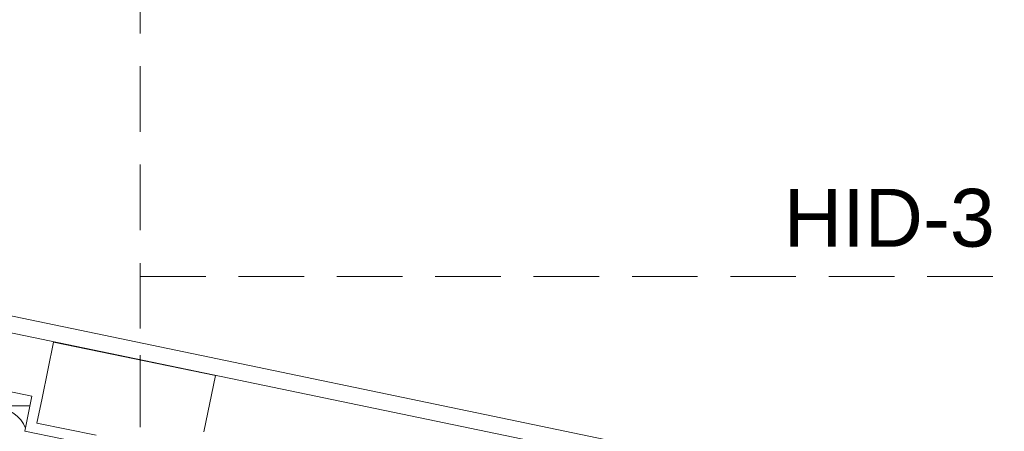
# Model space of a CAD drawing. Header units: millimetres. Extents: x 567 to 934, y -1 to 364.
# Tile 713 of 1056: x 780.55 to 785.32, y 111.75 to 113.74. Entities that reach past the tile are written whole.
import ezdxf

# ---------------------------------------------------------------- set-up
doc = ezdxf.new("R2010")
doc.units = ezdxf.units.MM
doc.header["$MEASUREMENT"] = 0
doc.linetypes.add('HIDDEN2', pattern=[0.47625, 0.3175, -0.15875])
doc.linetypes.add('NULL', pattern=[0])
for name, color, linetype, lineweight in [('A-ANNO-SYMB', 7, 'Continuous', 9), ('A-WALL', 7, 'Continuous', 25), ('ARQ-ALV-REB', 7, 'Continuous', 18), ('C-PROP-LINE', 7, 'Continuous', 25), ('Caixas e Ralos - TIGRE', 7, 'Continuous', 13), ('DI-Detalhes', 1, 'HIDDEN2', 9), ('Peças hidrossanitárias', 7, 'Continuous', 13), ('S-COLS', 7, 'Continuous', 13), ('Textos', 7, 'Continuous', 9)]:
    doc.layers.add(name, color=color, linetype=linetype, lineweight=lineweight)
doc.styles.add('Arial', font='arial.ttf')

msp = doc.modelspace()

# ---------------------------------------------------------------- linework, layer by layer
at = {"layer": 'A-ANNO-SYMB', "color": 8, "linetype": 'Continuous', "lineweight": 5}
msp.add_line((774.3626, 113.5819), (788.112, 110.728), dxfattribs=at)
at = {"layer": 'A-WALL', "color": 8, "lineweight": 5}
for p, q in [((788.479, 110.5708), (763.6793, 115.7183)), ((777.859, 112.4892), (780.6085, 111.9185)), ((780.6575, 111.9083), (780.7138, 112.1803)), ((780.7138, 112.1803), (781.4972, 112.0181)), ((781.4972, 112.0181), (781.4408, 111.7457)), ((780.6085, 111.9185), (780.5736, 111.7498)), ((780.6327, 111.7886), (780.6575, 111.9083)), ((780.919, 111.7293), (780.6327, 111.7886)), ((780.5736, 111.7498), (780.919, 111.6783))]:
    msp.add_line(p, q, dxfattribs=at)
at = {"layer": 'ARQ-ALV-REB', "color": 8, "lineweight": 5}
msp.add_line((780.27, 111.8722), (780.5989, 111.8722), dxfattribs=at)
at = {"layer": 'C-PROP-LINE', "color": 8, "lineweight": 5}
msp.add_line((827.8839, 102.3918), (763.6793, 115.7183), dxfattribs=at)
at = {"layer": 'Caixas e Ralos - TIGRE', "color": 8, "lineweight": 5}
msp.add_line((780.5989, 111.8722), (780.27, 111.8722), dxfattribs=at)
msp.add_arc((780.4345, 111.7077), 0.154, 21.5777, 90, dxfattribs=at)
at = {"layer": 'DI-Detalhes'}
for points in [[(773.9222, 113.9917), (781.1323, 113.9917), (781.1323, 104.6097), (773.9222, 104.6097), (773.9222, 113.9917)], [(781.1323, 112.4979), (788.3862, 112.4979), (788.3862, 104.6554), (781.1323, 104.6554), (781.1323, 112.4979)]]:
    msp.add_lwpolyline(points, dxfattribs=at)
at = {"layer": 'Peças hidrossanitárias', "color": 8, "lineweight": 5}
msp.add_line((780.27, 111.8722), (780.5989, 111.8722), dxfattribs=at)
at = {"layer": 'S-COLS', "color": 8, "lineweight": 5}
for p, q in [((780.7138, 112.1803), (780.6575, 111.9083)), ((781.4972, 112.0181), (780.7138, 112.1803)), ((781.4408, 111.7457), (781.4972, 112.0181)), ((780.6575, 111.9083), (780.6327, 111.7886)), ((780.6327, 111.7886), (780.919, 111.7293))]:
    msp.add_line(p, q, dxfattribs=at)

# ---------------------------------------------------------------- texts
at = {"layer": 'Textos', "linetype": 'NULL', "insert": (784.7592, 112.6379), "char_height": 0.28, "width": 2.042805, "attachment_point": 8, "line_spacing_factor": 0.6, "style": 'Arial'}
msp.add_mtext('HID-3', dxfattribs=at)

doc.saveas('drawing.dxf')
